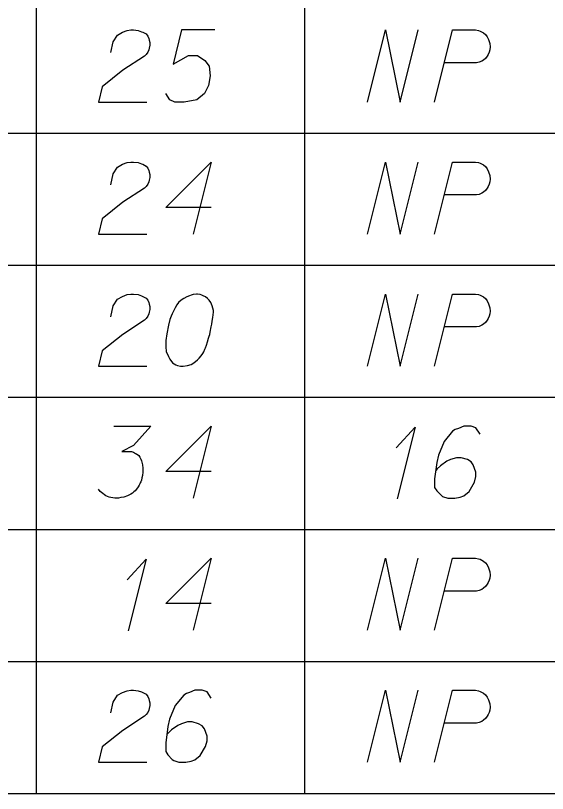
# Model space of a CAD drawing. Extents: x 2074207 to 2076812, y 516372 to 523312.
# Drawn here: x 2076488.9 to 2076524.4, y 519381.6 to 519433.5 of the extents above; entities that cross this region are included whole.
import ezdxf

# ---------------------------------------------------------------- set-up
doc = ezdxf.new("R2010")
doc.units = 0
for name, color, linetype in [('Prop DirtTable_ Soil Test Results - Outline (Major)', 7, 'Continuous'), ('Prop DirtTable_ Soil Test Results - Outline (Minor)', 7, 'Continuous'), ('Prop DirtTable_ Soil Test Results - Tx (Sample Data)', 7, 'Continuous')]:
    doc.layers.add(name, color=color, linetype=linetype)

msp = doc.modelspace()

# ---------------------------------------------------------------- linework, layer by layer
at = {"layer": 'Prop DirtTable_ Soil Test Results - Outline (Major)'}
msp.add_line((2076260.609, 519381.613), (2076811.903, 519381.613), dxfattribs=at)
at = {"layer": 'Prop DirtTable_ Soil Test Results - Outline (Minor)'}
for p, q in [((2076490.31, 519434.413), (2076490.31, 519425.613)), ((2076508.192, 519434.413), (2076508.192, 519425.613)), ((2076260.609, 519425.613), (2076811.903, 519425.613)), ((2076260.609, 519425.613), (2076811.903, 519425.613)), ((2076490.31, 519425.613), (2076490.31, 519416.813)), ((2076508.192, 519425.613), (2076508.192, 519416.813)), ((2076260.609, 519416.813), (2076811.903, 519416.813)), ((2076260.609, 519416.813), (2076811.903, 519416.813)), ((2076490.31, 519416.813), (2076490.31, 519408.013)), ((2076508.192, 519416.813), (2076508.192, 519408.013)), ((2076260.609, 519408.013), (2076811.903, 519408.013)), ((2076260.609, 519408.013), (2076811.903, 519408.013)), ((2076490.31, 519408.013), (2076490.31, 519399.213)), ((2076508.192, 519408.013), (2076508.192, 519399.213)), ((2076260.609, 519399.213), (2076811.903, 519399.213)), ((2076260.609, 519399.213), (2076811.903, 519399.213)), ((2076490.31, 519399.213), (2076490.31, 519390.413)), ((2076508.192, 519399.213), (2076508.192, 519390.413)), ((2076260.609, 519390.413), (2076811.903, 519390.413)), ((2076260.609, 519390.413), (2076811.903, 519390.413)), ((2076490.31, 519390.413), (2076490.31, 519381.613)), ((2076508.192, 519390.413), (2076508.192, 519381.613)), ((2076260.609, 519381.613), (2076811.903, 519381.613))]:
    msp.add_line(p, q, dxfattribs=at)
at = {"layer": 'Prop DirtTable_ Soil Test Results - Tx (Sample Data)'}
for points in [[(2076495.287, 519430.979), (2076495.463, 519431.697), (2076495.746, 519432.151), (2076496.063, 519432.34), (2076496.38, 519432.453), (2076496.627, 519432.491), (2076496.804, 519432.491), (2076497.121, 519432.453), (2076497.333, 519432.378), (2076497.439, 519432.34), (2076497.65, 519432.226), (2076497.756, 519432.075), (2076497.827, 519431.924), (2076497.862, 519431.811), (2076497.897, 519431.659), (2076497.897, 519431.47), (2076497.862, 519431.281), (2076497.827, 519431.168), (2076497.756, 519431.017), (2076497.65, 519430.866), (2076497.545, 519430.752), (2076496.098, 519429.807), (2076494.723, 519428.711), (2076494.476, 519427.691), (2076497.686, 519427.691)], [(2076502.236, 519432.491), (2076500.014, 519432.491), (2076499.449, 519430.223), (2076500.472, 519430.79), (2076501.072, 519430.79), (2076501.566, 519430.45), (2076501.848, 519430.072), (2076501.919, 519429.43), (2076501.813, 519428.787), (2076501.531, 519428.258), (2076501.037, 519427.842), (2076500.19, 519427.691), (2076499.555, 519427.691), (2076499.238, 519427.842), (2076498.956, 519428.258)], [(2076512.396, 519427.691), (2076513.595, 519432.491), (2076514.583, 519427.691), (2076515.782, 519432.491)], [(2076516.876, 519427.691), (2076518.075, 519432.491), (2076519.592, 519432.491), (2076519.803, 519432.453), (2076519.909, 519432.415), (2076520.121, 519432.302), (2076520.262, 519432.189), (2076520.368, 519432.037), (2076520.474, 519431.848), (2076520.544, 519431.584), (2076520.58, 519431.357), (2076520.544, 519431.168), (2076520.509, 519431.017), (2076520.438, 519430.866), (2076520.368, 519430.752), (2076520.262, 519430.601), (2076520.121, 519430.488), (2076520.015, 519430.412), (2076519.839, 519430.337), (2076519.662, 519430.299), (2076517.546, 519430.299)], [(2076495.287, 519422.179), (2076495.463, 519422.897), (2076495.746, 519423.351), (2076496.063, 519423.54), (2076496.38, 519423.653), (2076496.627, 519423.691), (2076496.804, 519423.691), (2076497.121, 519423.653), (2076497.333, 519423.578), (2076497.439, 519423.54), (2076497.65, 519423.426), (2076497.756, 519423.275), (2076497.827, 519423.124), (2076497.862, 519423.011), (2076497.897, 519422.859), (2076497.897, 519422.67), (2076497.862, 519422.481), (2076497.827, 519422.368), (2076497.756, 519422.217), (2076497.65, 519422.066), (2076497.545, 519421.952), (2076496.098, 519421.007), (2076494.723, 519419.911), (2076494.476, 519418.891), (2076497.686, 519418.891)], [(2076501.989, 519420.667), (2076498.956, 519420.667), (2076501.989, 519423.691), (2076500.79, 519418.891)], [(2076512.396, 519418.891), (2076513.595, 519423.691), (2076514.583, 519418.891), (2076515.782, 519423.691)], [(2076516.876, 519418.891), (2076518.075, 519423.691), (2076519.592, 519423.691), (2076519.803, 519423.653), (2076519.909, 519423.615), (2076520.121, 519423.502), (2076520.262, 519423.389), (2076520.368, 519423.237), (2076520.474, 519423.048), (2076520.544, 519422.784), (2076520.58, 519422.557), (2076520.544, 519422.368), (2076520.509, 519422.217), (2076520.438, 519422.066), (2076520.368, 519421.952), (2076520.262, 519421.801), (2076520.121, 519421.688), (2076520.015, 519421.612), (2076519.839, 519421.537), (2076519.662, 519421.499), (2076517.546, 519421.499)], [(2076495.287, 519413.379), (2076495.463, 519414.097), (2076495.746, 519414.551), (2076496.063, 519414.74), (2076496.38, 519414.853), (2076496.627, 519414.891), (2076496.804, 519414.891), (2076497.121, 519414.853), (2076497.333, 519414.778), (2076497.439, 519414.74), (2076497.65, 519414.626), (2076497.756, 519414.475), (2076497.827, 519414.324), (2076497.862, 519414.211), (2076497.897, 519414.059), (2076497.897, 519413.87), (2076497.862, 519413.681), (2076497.827, 519413.568), (2076497.756, 519413.417), (2076497.65, 519413.266), (2076497.545, 519413.152), (2076496.098, 519412.207), (2076494.723, 519411.111), (2076494.476, 519410.091), (2076497.686, 519410.091)], [(2076501.072, 519414.891), (2076501.002, 519414.891), (2076500.79, 519414.853), (2076500.649, 519414.815), (2076500.543, 519414.778), (2076500.367, 519414.702), (2076500.155, 519414.589), (2076499.979, 519414.475), (2076499.802, 519414.324), (2076499.696, 519414.173), (2076499.591, 519413.984), (2076499.485, 519413.795), (2076499.379, 519413.568), (2076499.308, 519413.417), (2076499.238, 519413.19), (2076499.132, 519412.812), (2076499.026, 519412.245), (2076498.956, 519411.792), (2076498.956, 519411.376), (2076498.991, 519411.074), (2076499.132, 519410.733), (2076499.238, 519410.544), (2076499.414, 519410.318), (2076499.626, 519410.167), (2076499.732, 519410.129), (2076499.943, 519410.091), (2076500.12, 519410.091), (2076500.402, 519410.129), (2076500.649, 519410.204), (2076500.825, 519410.318), (2076501.072, 519410.507), (2076501.178, 519410.62), (2076501.319, 519410.771), (2076501.425, 519410.922), (2076501.495, 519411.036), (2076501.566, 519411.225), (2076501.601, 519411.3), (2076501.672, 519411.489), (2076501.742, 519411.716), (2076501.813, 519411.943), (2076501.848, 519412.094), (2076501.883, 519412.207), (2076501.919, 519412.359), (2076501.989, 519412.699), (2076502.025, 519412.888), (2076502.06, 519413.077), (2076502.095, 519413.341), (2076502.13, 519413.681), (2076502.13, 519413.795), (2076502.095, 519413.946), (2076502.06, 519414.097), (2076501.954, 519414.324), (2076501.848, 519414.475), (2076501.742, 519414.589), (2076501.601, 519414.702), (2076501.46, 519414.778), (2076501.354, 519414.815), (2076501.249, 519414.853), (2076501.072, 519414.891)], [(2076512.396, 519410.091), (2076513.595, 519414.891), (2076514.583, 519410.091), (2076515.782, 519414.891)], [(2076516.876, 519410.091), (2076518.075, 519414.891), (2076519.592, 519414.891), (2076519.803, 519414.853), (2076519.909, 519414.815), (2076520.121, 519414.702), (2076520.262, 519414.589), (2076520.368, 519414.437), (2076520.474, 519414.248), (2076520.544, 519413.984), (2076520.58, 519413.757), (2076520.544, 519413.568), (2076520.509, 519413.417), (2076520.438, 519413.266), (2076520.368, 519413.152), (2076520.262, 519413.001), (2076520.121, 519412.888), (2076520.015, 519412.812), (2076519.839, 519412.737), (2076519.662, 519412.699), (2076517.546, 519412.699)], [(2076495.499, 519406.091), (2076497.968, 519406.091), (2076496.804, 519404.806), (2076496.028, 519404.39), (2076496.663, 519404.39), (2076496.804, 519404.352), (2076496.874, 519404.315), (2076496.945, 519404.277), (2076497.015, 519404.239), (2076497.157, 519404.126), (2076497.227, 519404.012), (2076497.298, 519403.899), (2076497.333, 519403.785), (2076497.403, 519403.521), (2076497.439, 519403.294), (2076497.439, 519403.181), (2076497.439, 519403.03), (2076497.403, 519402.803), (2076497.368, 519402.652), (2076497.333, 519402.5), (2076497.298, 519402.387), (2076497.262, 519402.311), (2076497.227, 519402.236), (2076497.192, 519402.16), (2076497.121, 519402.047), (2076497.015, 519401.896), (2076496.91, 519401.782), (2076496.839, 519401.707), (2076496.733, 519401.631), (2076496.627, 519401.555), (2076496.486, 519401.48), (2076496.416, 519401.442), (2076496.169, 519401.367), (2076495.957, 519401.329), (2076495.816, 519401.291), (2076495.569, 519401.291), (2076495.287, 519401.329), (2076495.181, 519401.367), (2076495.075, 519401.404), (2076494.969, 519401.442), (2076494.864, 519401.518), (2076494.758, 519401.593), (2076494.581, 519401.744), (2076494.476, 519401.896)], [(2076501.989, 519403.067), (2076498.956, 519403.067), (2076501.989, 519406.091), (2076500.79, 519401.291)], [(2076519.909, 519405.562), (2076519.627, 519405.978), (2076519.31, 519406.091), (2076518.816, 519406.091), (2076518.463, 519405.94), (2076518.251, 519405.864), (2076518.075, 519405.751), (2076517.511, 519405.07), (2076517.123, 519404.163), (2076517.017, 519403.672), (2076516.876, 519402.576), (2076516.876, 519402.009), (2076517.017, 519401.782), (2076517.299, 519401.48), (2076517.405, 519401.404), (2076517.758, 519401.291), (2076518.216, 519401.291), (2076518.569, 519401.367), (2076518.816, 519401.442), (2076519.169, 519401.744), (2076519.521, 519402.349), (2076519.627, 519402.727), (2076519.627, 519403.03), (2076519.451, 519403.521), (2076519.31, 519403.71), (2076519.063, 519403.861), (2076518.639, 519403.974), (2076518.322, 519403.974), (2076517.934, 519403.861), (2076517.687, 519403.748), (2076517.264, 519403.445), (2076517.052, 519403.256), (2076516.946, 519403.143)], [(2076514.3, 519404.655), (2076515.57, 519406.015), (2076514.371, 519401.253)], [(2076496.38, 519395.855), (2076497.65, 519397.215), (2076496.451, 519392.453)], [(2076501.989, 519394.267), (2076498.956, 519394.267), (2076501.989, 519397.291), (2076500.79, 519392.491)], [(2076512.396, 519392.491), (2076513.595, 519397.291), (2076514.583, 519392.491), (2076515.782, 519397.291)], [(2076516.876, 519392.491), (2076518.075, 519397.291), (2076519.592, 519397.291), (2076519.803, 519397.253), (2076519.909, 519397.215), (2076520.121, 519397.102), (2076520.262, 519396.989), (2076520.368, 519396.837), (2076520.474, 519396.648), (2076520.544, 519396.384), (2076520.58, 519396.157), (2076520.544, 519395.968), (2076520.509, 519395.817), (2076520.438, 519395.666), (2076520.368, 519395.552), (2076520.262, 519395.401), (2076520.121, 519395.288), (2076520.015, 519395.212), (2076519.839, 519395.137), (2076519.662, 519395.099), (2076517.546, 519395.099)], [(2076495.287, 519386.979), (2076495.463, 519387.697), (2076495.746, 519388.151), (2076496.063, 519388.34), (2076496.38, 519388.453), (2076496.627, 519388.491), (2076496.804, 519388.491), (2076497.121, 519388.453), (2076497.333, 519388.378), (2076497.439, 519388.34), (2076497.65, 519388.226), (2076497.756, 519388.075), (2076497.827, 519387.924), (2076497.862, 519387.811), (2076497.897, 519387.659), (2076497.897, 519387.47), (2076497.862, 519387.281), (2076497.827, 519387.168), (2076497.756, 519387.017), (2076497.65, 519386.866), (2076497.545, 519386.752), (2076496.098, 519385.807), (2076494.723, 519384.711), (2076494.476, 519383.691), (2076497.686, 519383.691)], [(2076501.989, 519387.962), (2076501.707, 519388.378), (2076501.39, 519388.491), (2076500.896, 519388.491), (2076500.543, 519388.34), (2076500.331, 519388.264), (2076500.155, 519388.151), (2076499.591, 519387.47), (2076499.203, 519386.563), (2076499.097, 519386.072), (2076498.956, 519384.976), (2076498.956, 519384.409), (2076499.097, 519384.182), (2076499.379, 519383.88), (2076499.485, 519383.804), (2076499.838, 519383.691), (2076500.296, 519383.691), (2076500.649, 519383.767), (2076500.896, 519383.842), (2076501.249, 519384.144), (2076501.601, 519384.749), (2076501.707, 519385.127), (2076501.707, 519385.43), (2076501.531, 519385.921), (2076501.39, 519386.11), (2076501.143, 519386.261), (2076500.719, 519386.374), (2076500.402, 519386.374), (2076500.014, 519386.261), (2076499.767, 519386.148), (2076499.344, 519385.845), (2076499.132, 519385.656), (2076499.026, 519385.543)], [(2076512.396, 519383.691), (2076513.595, 519388.491), (2076514.583, 519383.691), (2076515.782, 519388.491)], [(2076516.876, 519383.691), (2076518.075, 519388.491), (2076519.592, 519388.491), (2076519.803, 519388.453), (2076519.909, 519388.415), (2076520.121, 519388.302), (2076520.262, 519388.189), (2076520.368, 519388.037), (2076520.474, 519387.848), (2076520.544, 519387.584), (2076520.58, 519387.357), (2076520.544, 519387.168), (2076520.509, 519387.017), (2076520.438, 519386.866), (2076520.368, 519386.752), (2076520.262, 519386.601), (2076520.121, 519386.488), (2076520.015, 519386.412), (2076519.839, 519386.337), (2076519.662, 519386.299), (2076517.546, 519386.299)]]:
    msp.add_lwpolyline(points, dxfattribs=at)

doc.saveas('drawing.dxf')
